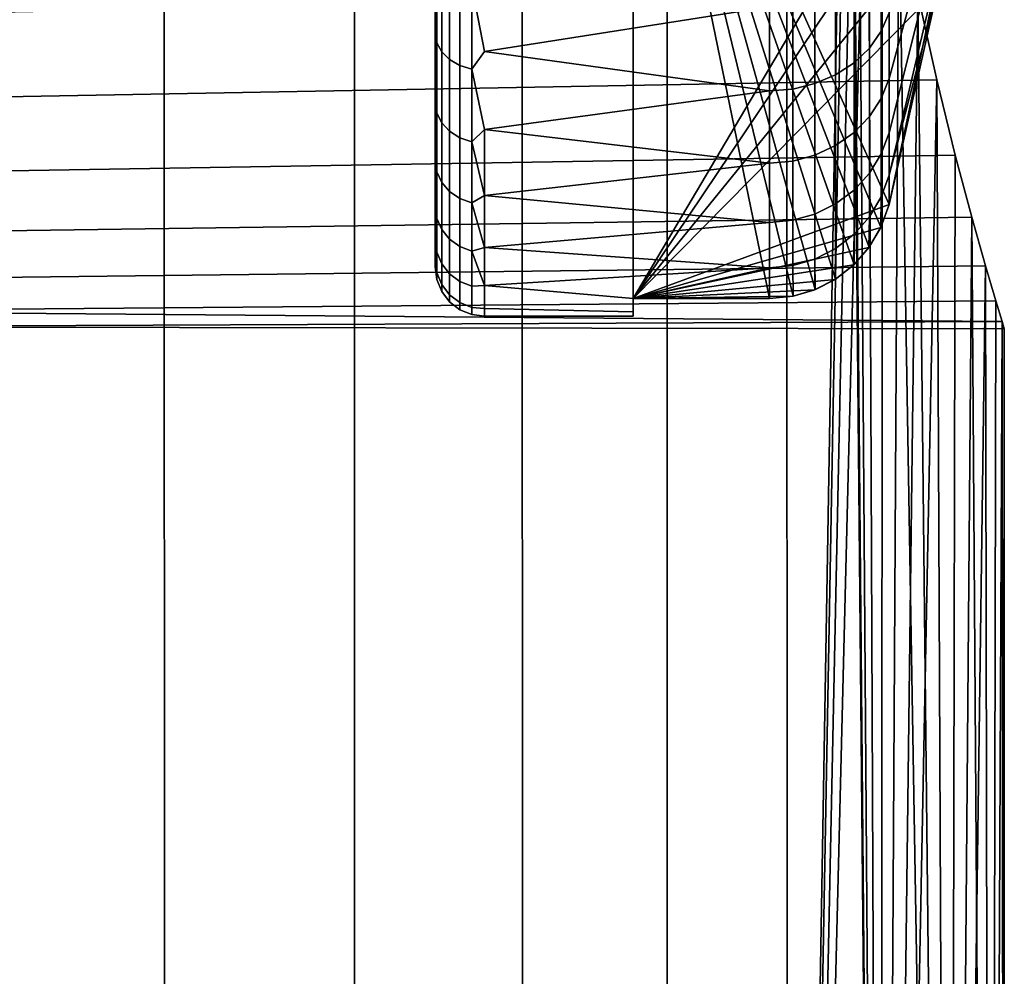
# Model space of a CAD drawing. Header units: metres. Extents: x -109 to 109, y -100 to 76.
# Tile 297 of 337: x 85.52 to 89.5, y 27.38 to 31.25. Entities that reach past the tile are written whole.
import ezdxf

# ---------------------------------------------------------------- set-up
doc = ezdxf.new("R2010")
doc.units = ezdxf.units.M
doc.layers.add('solid_21062310', color=7, linetype='CONTINUOUS')

msp = doc.modelspace()

# ---------------------------------------------------------------- linework, layer by layer
at = {"layer": 'solid_21062310'}
for points in [[(85.259041, 38.799999, -9.605888), (86.105888, 38.799999, -8.759043), (86.107101, 19.5, -8.758056), (85.258034, 19.5, -9.607125)], [(86.105888, 38.799999, 8.759043), (85.259041, 38.799999, 9.605888), (85.258034, 19.5, 9.607125), (86.107101, 19.5, 8.758056)], [(86.105888, 38.799999, -8.759043), (86.874825, 38.799999, -7.832941), (86.874214, 19.5, -7.834266), (86.107101, 19.5, -8.758056)], [(86.874825, 38.799999, 7.832941), (86.105888, 38.799999, 8.759043), (86.107101, 19.5, 8.758056), (86.874214, 19.5, 7.834267)], [(86.874825, 38.799999, -7.832941), (87.55188, 38.799999, -6.844851), (87.552811, 19.5, -6.843635), (86.874214, 19.5, -7.834266)], [(87.55188, 38.799999, 6.844851), (86.874825, 38.799999, 7.832941), (86.874214, 19.5, 7.834267), (87.552811, 19.5, 6.843635)], [(87.55188, 38.799999, -6.844851), (88.137276, 38.799999, -5.793441), (88.137115, 19.5, -5.794613), (87.552811, 19.5, -6.843635)], [(88.137276, 38.799999, 5.793441), (87.55188, 38.799999, 6.844851), (87.552811, 19.5, 6.843635), (88.137115, 19.5, 5.794613)], [(88.137276, 38.799999, -5.793441), (88.621597, 38.799999, -4.697328), (88.622131, 19.5, -4.696152), (88.137115, 19.5, -5.794613)], [(88.621597, 38.799999, 4.697328), (88.137276, 38.799999, 5.793441), (88.137115, 19.5, 5.794613), (88.622131, 19.5, 4.696152)], [(88.621597, 38.799999, -4.697328), (88.869316, 34, -4), (88.622131, 19.5, -4.696152)], [(88.869316, 34, 4), (88.621597, 38.799999, 4.697328), (88.622131, 19.5, 4.696152), (89.003731, 19.5, 3.557627)], [(88.878441, 33.523758, -3.971677), (88.622131, 19.5, -4.696152), (88.869316, 34, -4)], [(88.869316, 34, 4), (89.003731, 19.5, 3.557627), (88.878441, 33.523754, 3.971677)], [(88.90506, 33.058517, -3.887726), (88.622131, 19.5, -4.696152), (88.878441, 33.523758, -3.971677)], [(88.878441, 33.523754, 3.971677), (89.003731, 19.5, 3.557627), (88.90506, 33.058514, 3.887725)], [(88.948341, 32.601048, -3.746844), (88.622131, 19.5, -4.696152), (88.90506, 33.058517, -3.887726)], [(88.90506, 33.058514, 3.887725), (89.003731, 19.5, 3.557627), (88.948341, 32.601044, 3.746843)], [(88, 32.799038, -0.75), (88, 30.121857, -0.75), (89.39769, 32.482906, -0.75), (89.428215, 32.799038, -0.75)], [(88, 32.799038, 0.75), (89.23053, 31.370674, 0.75), (89.035118, 30.501715, 0.75)], [(89.001297, 30.410254, 0.75), (88, 32.799038, 0.75), (89.035118, 30.501715, 0.75)], [(88, 32.75, -0.721688), (88, 30.121857, 0.75), (88, 30.121857, -0.75), (88, 32.799038, -0.75)], [(88, 32.799038, 0.75), (88.551727, 30.121857, 0.75), (88, 30.121857, 0.75)], [(88.647392, 30.131636, 0.75), (88.551727, 30.121857, 0.75), (88, 32.799038, 0.75)], [(88, 32.799038, 0.75), (88, 30.121857, 0.75), (88, 32.75, 0.721688)], [(88.954247, 30.329445, 0.75), (88, 32.799038, 0.75), (89.001297, 30.410254, 0.75)], [(88.893059, 30.259367, 0.75), (88, 32.799038, 0.75), (88.954247, 30.329445, 0.75)], [(88.817871, 30.200386, 0.75), (88, 32.799038, 0.75), (88.893059, 30.259367, 0.75)], [(88.735771, 30.157618, 0.75), (88, 32.799038, 0.75), (88.817871, 30.200386, 0.75)], [(88.647392, 30.131636, 0.75), (88, 32.799038, 0.75), (88.735771, 30.157618, 0.75)], [(88, 32.75, -0.721688), (88, 32.75, 0.721688), (88, 30.121857, 0.75)], [(87.199997, 32.413467, -2.24577), (87.199997, 32.735561, -2.44191), (87.199997, 31.266483, -2.567067), (87.199997, 30.965622, -2.202769)], [(89.005852, 32.157139, -3.550171), (89.003731, 19.5, -3.557627), (88.622131, 19.5, -4.696152), (88.948341, 32.601048, -3.746844)], [(88.948341, 32.601044, 3.746843), (89.003731, 19.5, 3.557627), (89.005852, 32.157135, 3.550169)], [(88, 30.121857, -0.75), (89.355408, 32.13908, -0.75), (89.39769, 32.482906, -0.75)], [(87.199997, 32.123417, 2.010089), (87.199997, 30.965614, 2.20276), (87.199997, 31.266476, 2.567059), (87.199997, 32.413471, 2.245773)], [(87.199997, 32.123413, -2.010085), (87.199997, 32.413467, -2.24577), (87.199997, 30.965622, -2.202769)], [(89.074181, 31.740643, -3.3), (89.003731, 19.5, -3.557627), (89.005852, 32.157139, -3.550171)], [(89.074181, 31.740637, 3.299996), (89.005852, 32.157135, 3.550169), (89.003731, 19.5, 3.557627), (89.278648, 19.5, 2.388749)], [(87.199997, 31.866463, 1.73447), (87.199997, 30.713699, 1.806225), (87.199997, 30.965614, 2.20276), (87.199997, 32.123417, 2.010089)], [(87.199997, 31.866459, -1.734466), (87.199997, 32.123413, -2.010085), (87.199997, 30.965622, -2.202769), (87.199997, 30.713703, -1.806235)], [(88, 30.121857, -0.75), (89.291519, 31.713303, -0.75), (89.355408, 32.13908, -0.75)], [(89.288818, 31.948282, -1.288034), (89.035118, 31.01124, -1.966673), (89.035118, 31.276503, -2.320141), (89.288818, 32.115475, -1.522215)], [(89.288818, 31.948282, 1.288034), (89.288818, 32.115475, 1.522215), (89.035118, 31.276503, 2.320141), (89.035118, 31.01124, 1.966673)], [(89.288818, 31.810036, -1.035682), (89.035118, 30.791576, -1.583198), (89.035118, 31.01124, -1.966673), (89.288818, 31.948282, -1.288034)], [(89.288818, 31.810036, 1.035682), (89.288818, 31.948282, 1.288034), (89.035118, 31.01124, 1.966673), (89.035118, 30.791576, 1.583198)], [(87.199997, 31.866463, 1.73447), (87.199997, 31.650486, 1.429001), (87.199997, 30.713699, 1.806225)], [(87.199997, 31.650484, -1.428997), (87.199997, 31.866459, -1.734466), (87.199997, 30.713703, -1.806235), (87.199997, 30.513163, -1.37885)], [(89.291519, 31.713303, -0.75), (89.035118, 30.620867, -1.175567), (89.035118, 30.791576, -1.583198), (89.288818, 31.810036, -1.035682)], [(89.291519, 31.713303, 0.75), (89.288818, 31.810036, 1.035682), (89.035118, 30.791576, 1.583198), (89.035118, 30.620867, 1.175567)], [(88, 30.121857, -0.75), (89.23053, 31.370674, -0.75), (89.291519, 31.713303, -0.75)], [(89.149971, 31.350815, -2.996374), (89.003731, 19.5, -3.557627), (89.074181, 31.740643, -3.3)], [(89.291519, 31.713303, -0.75), (89.23053, 31.370674, -0.75), (89.035118, 30.620867, -1.175567)], [(89.291519, 31.713303, 0.75), (89.035118, 30.620867, 1.175567), (89.035118, 30.501715, 0.75)], [(89.23053, 31.370674, 0.75), (89.291519, 31.713303, 0.75), (89.035118, 30.501715, 0.75)], [(89.074181, 31.740637, 3.299996), (89.278648, 19.5, 2.388749), (89.149971, 31.350807, 2.996368)], [(87.199997, 31.477692, 1.09458), (87.199997, 30.513159, 1.378839), (87.199997, 30.713699, 1.806225), (87.199997, 31.650486, 1.429001)], [(87.199997, 31.47769, -1.094576), (87.199997, 31.650484, -1.428997), (87.199997, 30.513163, -1.37885)], [(89.003036, 31.202164, -2.367681), (89.003036, 31.516672, -2.695715), (89.035118, 31.583321, -2.63821), (89.035118, 31.276503, -2.320141)], [(89.003036, 31.202164, 2.367681), (89.035118, 31.276503, 2.320141), (89.035118, 31.583321, 2.63821), (89.003036, 31.516672, 2.695715)], [(88.954956, 31.133928, 2.41152), (89.003036, 31.202164, 2.367681), (89.003036, 31.516672, 2.695715), (88.954956, 31.4555, 2.748692)], [(88.954956, 31.133928, -2.41152), (88.954956, 31.4555, -2.748692), (89.003036, 31.516672, -2.695715), (89.003036, 31.202164, -2.367681)], [(87.206818, 31.154339, 2.521036), (87.206818, 31.478964, 2.845661), (87.199997, 31.266476, 2.567059)], [(87.206818, 31.478964, -2.845661), (87.206818, 31.154339, -2.521036), (87.199997, 31.266483, -2.567067)], [(87.199997, 31.35195, 0.741842), (87.199997, 30.36762, 0.931851), (87.199997, 30.513159, 1.378839), (87.199997, 31.477692, 1.09458)], [(87.199997, 31.351948, -0.741837), (87.199997, 31.47769, -1.094576), (87.199997, 30.513163, -1.37885), (87.199997, 30.367622, -0.931861)], [(87.226822, 31.1182, 2.553052), (87.226822, 31.446947, 2.8818), (87.206818, 31.478964, 2.845661), (87.206818, 31.154339, 2.521036)], [(87.226822, 31.446947, -2.8818), (87.226822, 31.1182, -2.553052), (87.206818, 31.154339, -2.521036), (87.206818, 31.478964, -2.845661)], [(87.348442, 31.385149, -2.951557), (87.400002, 31.482178, -3.043529), (88.551727, 31.300028, -2.883166), (87.400002, 31.120577, -2.703963)], [(87.348442, 31.385149, 2.951557), (87.400002, 31.120577, 2.703963), (88.551727, 31.300028, 2.883166), (87.400002, 31.482178, 3.043529)], [(87.258652, 31.087173, 2.580539), (87.258652, 31.41946, 2.912826), (87.226822, 31.446947, 2.8818), (87.226822, 31.1182, 2.553052)], [(87.258652, 31.41946, -2.912826), (87.258652, 31.087173, -2.580539), (87.226822, 31.1182, -2.553052), (87.226822, 31.446947, -2.8818)], [(88.892723, 31.07453, 2.449696), (88.954956, 31.133928, 2.41152), (88.954956, 31.4555, 2.748692), (88.892723, 31.402243, 2.794826)], [(88.892723, 31.07453, -2.449696), (88.892723, 31.402243, -2.794826), (88.954956, 31.4555, -2.748692), (88.954956, 31.133928, -2.41152)], [(87.300133, 31.063379, 2.601618), (87.300133, 31.398382, 2.93662), (87.258652, 31.41946, 2.912826), (87.258652, 31.087173, 2.580539)], [(87.300133, 31.398382, -2.93662), (87.300133, 31.063379, -2.601618), (87.258652, 31.087173, -2.580539), (87.258652, 31.41946, -2.912826)], [(87.348442, 31.048443, 2.614851), (87.348442, 31.385149, 2.951557), (87.300133, 31.398382, 2.93662), (87.300133, 31.063379, 2.601618)], [(87.348442, 31.385149, -2.951557), (87.348442, 31.048443, -2.614851), (87.300133, 31.063379, -2.601618), (87.300133, 31.398382, -2.93662)], [(88.818512, 31.025978, 2.4808), (88.892723, 31.07453, 2.449696), (88.892723, 31.402243, 2.794826), (88.818512, 31.358707, 2.832445)], [(88.818512, 31.025978, -2.4808), (88.818512, 31.358707, -2.832445), (88.892723, 31.402243, -2.794826), (88.892723, 31.07453, -2.449696)], [(89.149971, 31.350815, -2.996374), (84.5, 31.261164, -2.91516), (84.5, 30.918728, -2.550057), (89.226845, 31.004959, -2.650934)], [(89.149971, 31.350807, 2.996368), (89.226845, 31.004953, 2.650928), (84.5, 30.918728, 2.550057), (84.5, 31.261164, 2.91516)], [(87.199997, 31.276522, 0.37802), (87.199997, 30.280361, 0.473377), (87.199997, 30.36762, 0.931851), (87.199997, 31.35195, 0.741842)], [(87.199997, 31.27652, -0.378018), (87.199997, 31.351948, -0.741837), (87.199997, 30.367622, -0.931861), (87.199997, 30.280361, -0.473383)], [(87.348442, 31.385149, -2.951557), (87.400002, 31.120577, -2.703963), (87.348442, 31.048443, -2.614851)], [(87.348442, 31.048443, 2.614851), (87.400002, 31.120577, 2.703963), (87.348442, 31.385149, 2.951557)], [(88, 30.121857, -0.75), (89.035118, 30.501715, -0.75), (89.23053, 31.370674, -0.75)], [(88.734932, 30.990053, 2.503839), (88.818512, 31.025978, 2.4808), (88.818512, 31.358707, 2.832445), (88.734932, 31.326492, 2.860306)], [(88.734932, 30.990053, -2.503839), (88.734932, 31.326492, -2.860306), (88.818512, 31.358707, -2.832445), (88.818512, 31.025978, -2.4808)], [(89.226845, 31.004959, -2.650934), (89.003731, 19.5, -3.557627), (89.149971, 31.350815, -2.996374)], [(89.23053, 31.370674, -0.75), (89.035118, 30.501715, -0.75), (89.035118, 30.620867, -1.175567)], [(89.149971, 31.350807, 2.996368), (89.278648, 19.5, 2.388749), (89.226845, 31.004953, 2.650928)], [(88.64492, 30.967993, 2.517993), (88.734932, 30.990053, 2.503839), (88.734932, 31.326492, 2.860306), (88.64492, 31.306709, 2.87742)], [(88.64492, 30.967993, -2.517993), (88.64492, 31.306709, -2.87742), (88.734932, 31.326492, -2.860306), (88.734932, 30.990053, -2.503839)], [(87.199997, 31.276522, 0.37802), (87.199997, 31.25), (87.199997, 30.25), (87.199997, 30.280361, 0.473377)], [(87.199997, 31.25), (87.199997, 31.27652, -0.378018), (87.199997, 30.280361, -0.473383), (87.199997, 30.25)], [(88.551727, 31.300028, -2.883166), (88.551727, 30.960543, -2.522736), (87.400002, 31.120577, -2.703963)], [(88.551727, 30.960543, 2.522736), (88.551727, 31.300028, 2.883166), (87.400002, 31.120577, 2.703963)], [(88.64492, 31.306709, -2.87742), (88.64492, 30.967993, -2.517993), (88.551727, 30.960543, -2.522736), (88.551727, 31.300028, -2.883166)], [(88.64492, 31.306709, 2.87742), (88.551727, 31.300028, 2.883166), (88.551727, 30.960543, 2.522736), (88.64492, 30.967993, 2.517993)], [(89.003036, 30.930668, -2.003247), (89.003036, 31.202164, -2.367681), (89.035118, 31.276503, -2.320141), (89.035118, 31.01124, -1.966673)], [(89.003036, 30.930668, 2.003247), (89.035118, 31.01124, 1.966673), (89.035118, 31.276503, 2.320141), (89.003036, 31.202164, 2.367681)], [(87.206818, 31.154339, -2.521036), (87.199997, 30.965622, -2.202769), (87.199997, 31.266483, -2.567067)], [(87.206818, 31.154339, 2.521036), (87.199997, 31.266476, 2.567059), (87.199997, 30.965614, 2.20276)], [(88.954956, 30.856707, 2.037033), (89.003036, 30.930668, 2.003247), (89.003036, 31.202164, 2.367681), (88.954956, 31.133928, 2.41152)], [(88.954956, 30.856707, -2.037033), (88.954956, 31.133928, -2.41152), (89.003036, 31.202164, -2.367681), (89.003036, 30.930668, -2.003247)], [(87.206818, 30.87121, 2.159648), (87.206818, 31.154339, 2.521036), (87.199997, 30.965614, 2.20276)], [(87.206818, 31.154339, -2.521036), (87.206818, 30.87121, -2.159648), (87.199997, 30.965622, -2.202769)], [(87.226822, 30.831474, 2.187075), (87.226822, 31.1182, 2.553052), (87.206818, 31.154339, 2.521036), (87.206818, 30.87121, 2.159648)], [(87.226822, 31.1182, -2.553052), (87.226822, 30.831474, -2.187075), (87.206818, 30.87121, -2.159648), (87.206818, 31.154339, -2.521036)], [(87.258652, 30.797361, 2.210621), (87.258652, 31.087173, 2.580539), (87.226822, 31.1182, 2.553052), (87.226822, 30.831474, 2.187075)], [(87.258652, 31.087173, -2.580539), (87.258652, 30.797361, -2.210621), (87.226822, 30.831474, -2.187075), (87.226822, 31.1182, -2.553052)], [(87.348442, 31.048443, -2.614851), (87.400002, 31.120577, -2.703963), (88.551727, 30.960543, -2.522736), (87.400002, 30.804384, -2.321755)], [(87.348442, 31.048443, 2.614851), (87.400002, 30.804384, 2.321755), (88.551727, 30.960543, 2.522736), (87.400002, 31.120577, 2.703963)], [(88.892723, 30.792328, 2.066455), (88.954956, 30.856707, 2.037033), (88.954956, 31.133928, 2.41152), (88.892723, 31.07453, 2.449696)], [(88.892723, 30.792328, -2.066455), (88.892723, 31.07453, -2.449696), (88.954956, 31.133928, -2.41152), (88.954956, 30.856707, -2.037033)], [(87.300133, 30.7712, 2.228679), (87.300133, 31.063379, 2.601618), (87.258652, 31.087173, 2.580539), (87.258652, 30.797361, 2.210621)], [(87.300133, 31.063379, -2.601618), (87.300133, 30.7712, -2.228679), (87.258652, 30.797361, -2.210621), (87.258652, 31.087173, -2.580539)], [(88.818512, 30.739719, 2.090392), (88.892723, 30.792328, 2.066455), (88.892723, 31.07453, 2.449696), (88.818512, 31.025978, 2.4808)], [(88.818512, 30.739719, -2.090392), (88.818512, 31.025978, -2.4808), (88.892723, 31.07453, -2.449696), (88.892723, 30.792328, -2.066455)], [(87.348442, 30.754778, 2.240015), (87.348442, 31.048443, 2.614851), (87.300133, 31.063379, 2.601618), (87.300133, 30.7712, 2.228679)], [(87.348442, 31.048443, -2.614851), (87.348442, 30.754778, -2.240015), (87.300133, 30.7712, -2.228679), (87.300133, 31.063379, -2.601618)], [(87.348442, 31.048443, -2.614851), (87.400002, 30.804384, -2.321755), (87.348442, 30.754778, -2.240015)], [(87.348442, 30.754778, 2.240015), (87.400002, 30.804384, 2.321755), (87.348442, 31.048443, 2.614851)], [(89.226845, 31.004959, -2.650934), (84.5, 30.918728, -2.550057), (84.5, 30.622208, -2.142314), (89.301773, 30.701538, -2.261564)], [(89.226845, 31.004953, 2.650928), (89.301773, 30.701536, 2.261559), (84.5, 30.622208, 2.142314), (84.5, 30.918728, 2.550057)], [(88.734932, 30.70079, 2.108129), (88.818512, 30.739719, 2.090392), (88.818512, 31.025978, 2.4808), (88.734932, 30.990053, 2.503839)], [(88.734932, 30.70079, -2.108129), (88.734932, 30.990053, -2.503839), (88.818512, 31.025978, -2.4808), (88.818512, 30.739719, -2.090392)], [(89.003036, 30.706358, -1.608017), (89.003036, 30.930668, -2.003247), (89.035118, 31.01124, -1.966673), (89.035118, 30.791576, -1.583198)], [(89.003036, 30.706358, 1.608017), (89.035118, 30.791576, 1.583198), (89.035118, 31.01124, 1.966673), (89.003036, 30.930668, 2.003247)], [(89.301773, 30.701538, -2.261564), (89.278648, 19.5, -2.388749), (89.003731, 19.5, -3.557627), (89.226845, 31.004959, -2.650934)], [(89.226845, 31.004953, 2.650928), (89.278648, 19.5, 2.388749), (89.301773, 30.701536, 2.261559)], [(87.206818, 30.87121, -2.159648), (87.199997, 30.713703, -1.806235), (87.199997, 30.965622, -2.202769)], [(87.206818, 30.87121, 2.159648), (87.199997, 30.965614, 2.20276), (87.199997, 30.713699, 1.806225)], [(88.551727, 30.960543, -2.522736), (88.551727, 30.668818, -2.122668), (87.400002, 30.804384, -2.321755)], [(88.551727, 30.960543, 2.522736), (87.400002, 30.804384, 2.321755), (87.400002, 30.538591, 1.902931), (88.551727, 30.668818, 2.122668)], [(88.64492, 30.967993, -2.517993), (88.64492, 30.676886, -2.119026), (88.551727, 30.668818, -2.122668), (88.551727, 30.960543, -2.522736)], [(88.64492, 30.967993, 2.517993), (88.551727, 30.960543, 2.522736), (88.551727, 30.668818, 2.122668), (88.64492, 30.676886, 2.119026)], [(88.64492, 30.676886, 2.119026), (88.734932, 30.70079, 2.108129), (88.734932, 30.990053, 2.503839), (88.64492, 30.967993, 2.517993)], [(88.64492, 30.676886, -2.119026), (88.64492, 30.967993, -2.517993), (88.734932, 30.990053, -2.503839), (88.734932, 30.70079, -2.108129)], [(88.954956, 30.628124, 1.631026), (89.003036, 30.706358, 1.608017), (89.003036, 30.930668, 2.003247), (88.954956, 30.856707, 2.037033)], [(88.954956, 30.628124, -1.631026), (88.954956, 30.856707, -2.037033), (89.003036, 30.930668, -2.003247), (89.003036, 30.706358, -1.608017)], [(87.206818, 30.633705, 1.766768), (87.206818, 30.87121, 2.159648), (87.199997, 30.713699, 1.806225)], [(87.206818, 30.87121, -2.159648), (87.206818, 30.633705, -1.766768), (87.199997, 30.713703, -1.806235)], [(87.226822, 30.590954, 1.789205), (87.226822, 30.831474, 2.187075), (87.206818, 30.87121, 2.159648), (87.206818, 30.633705, 1.766768)], [(87.226822, 30.831474, -2.187075), (87.226822, 30.590954, -1.789205), (87.206818, 30.633705, -1.766768), (87.206818, 30.87121, -2.159648)], [(88.892723, 30.560032, 1.651064), (88.954956, 30.628124, 1.631026), (88.954956, 30.856707, 2.037033), (88.892723, 30.792328, 2.066455)], [(88.892723, 30.560032, -1.651064), (88.892723, 30.792328, -2.066455), (88.954956, 30.856707, -2.037033), (88.954956, 30.628124, -1.631026)], [(87.258652, 30.554253, 1.808468), (87.258652, 30.797361, 2.210621), (87.226822, 30.831474, 2.187075), (87.226822, 30.590954, 1.789205)], [(87.258652, 30.797361, -2.210621), (87.258652, 30.554253, -1.808468), (87.226822, 30.590954, -1.789205), (87.226822, 30.831474, -2.187075)], [(87.300133, 30.526104, 1.823241), (87.300133, 30.7712, 2.228679), (87.258652, 30.797361, 2.210621), (87.258652, 30.554253, 1.808468)], [(87.300133, 30.7712, -2.228679), (87.300133, 30.526104, -1.823241), (87.258652, 30.554253, -1.808468), (87.258652, 30.797361, -2.210621)], [(87.348442, 30.754778, -2.240015), (87.400002, 30.804384, -2.321755), (87.400002, 30.538591, -1.902931)], [(87.348442, 30.754778, 2.240015), (87.400002, 30.538591, 1.902931), (87.400002, 30.804384, 2.321755)], [(88.551727, 30.429432, -1.689245), (87.400002, 30.538591, -1.902931), (87.400002, 30.804384, -2.321755), (88.551727, 30.668818, -2.122668)], [(87.348442, 30.508434, 1.832515), (87.348442, 30.754778, 2.240015), (87.300133, 30.7712, 2.228679), (87.300133, 30.526104, 1.823241)], [(87.348442, 30.754778, -2.240015), (87.348442, 30.508434, -1.832515), (87.300133, 30.526104, -1.823241), (87.300133, 30.7712, -2.228679)], [(87.348442, 30.754778, -2.240015), (87.400002, 30.538591, -1.902931), (87.348442, 30.508434, -1.832515)], [(87.348442, 30.508434, 1.832515), (87.400002, 30.538591, 1.902931), (87.348442, 30.754778, 2.240015)], [(88.818512, 30.5044, 1.667322), (88.892723, 30.560032, 1.651064), (88.892723, 30.792328, 2.066455), (88.818512, 30.739719, 2.090392)], [(88.818512, 30.5044, -1.667322), (88.818512, 30.739719, -2.090392), (88.892723, 30.792328, -2.066455), (88.892723, 30.560032, -1.651064)], [(89.003036, 30.532682, -1.188067), (89.003036, 30.706358, -1.608017), (89.035118, 30.791576, -1.583198), (89.035118, 30.620867, -1.175567)], [(89.003036, 30.532682, 1.188067), (89.035118, 30.620867, 1.175567), (89.035118, 30.791576, 1.583198), (89.003036, 30.706358, 1.608017)], [(87.206818, 30.633705, -1.766768), (87.199997, 30.513163, -1.37885), (87.199997, 30.713703, -1.806235)], [(87.206818, 30.633705, 1.766768), (87.199997, 30.713699, 1.806225), (87.199997, 30.513159, 1.378839)], [(88.734932, 30.463238, 1.679377), (88.818512, 30.5044, 1.667322), (88.818512, 30.739719, 2.090392), (88.734932, 30.70079, 2.108129)], [(88.734932, 30.463238, -1.679377), (88.734932, 30.70079, -2.108129), (88.818512, 30.739719, -2.090392), (88.818512, 30.5044, -1.667322)], [(89.301773, 30.701538, -2.261564), (84.5, 30.622208, -2.142314), (84.5, 30.381393, -1.703828), (89.368362, 30.450979, -1.845306)], [(89.301773, 30.701536, 2.261559), (89.36837, 30.450979, 1.845303), (84.5, 30.381393, 1.703828), (84.5, 30.622208, 2.142314)], [(88.64492, 30.676886, -2.119026), (88.64492, 30.437962, -1.686785), (88.551727, 30.429432, -1.689245), (88.551727, 30.668818, -2.122668)], [(88.64492, 30.676886, 2.119026), (88.551727, 30.668818, 2.122668), (88.551727, 30.429432, 1.689245), (88.64492, 30.437962, 1.686785)], [(88.64492, 30.437962, 1.686785), (88.734932, 30.463238, 1.679377), (88.734932, 30.70079, 2.108129), (88.64492, 30.676886, 2.119026)], [(88.64492, 30.437962, -1.686785), (88.64492, 30.676886, -2.119026), (88.734932, 30.70079, -2.108129), (88.734932, 30.463238, -1.679377)], [(88.954956, 30.451715, 1.199781), (89.003036, 30.532682, 1.188067), (89.003036, 30.706358, 1.608017), (88.954956, 30.628124, 1.631026)], [(88.954956, 30.451715, -1.199781), (88.954956, 30.628124, -1.631026), (89.003036, 30.706358, -1.608017), (89.003036, 30.532682, -1.188067)], [(89.368362, 30.450979, -1.845306), (89.278648, 19.5, -2.388749), (89.301773, 30.701538, -2.261564)], [(89.36837, 30.450979, 1.845303), (89.301773, 30.701536, 2.261559), (89.278648, 19.5, 2.388749), (89.444542, 19.5, 1.199491)], [(87.206818, 30.44529, 1.348124), (87.206818, 30.633705, 1.766768), (87.199997, 30.513159, 1.378839)], [(87.206818, 30.633705, -1.766768), (87.206818, 30.44529, -1.348124), (87.199997, 30.513163, -1.37885)], [(87.226822, 30.400145, 1.365245), (87.226822, 30.590954, 1.789205), (87.206818, 30.633705, 1.766768), (87.206818, 30.44529, 1.348124)], [(87.226822, 30.590954, -1.789205), (87.226822, 30.400145, -1.365245), (87.206818, 30.44529, -1.348124), (87.206818, 30.633705, -1.766768)], [(88.551727, 30.668818, 2.122668), (87.400002, 30.538591, 1.902931), (87.400002, 30.327385, 1.454095), (88.551727, 30.429432, 1.689245)], [(88.892723, 30.381254, 1.209986), (88.954956, 30.451715, 1.199781), (88.954956, 30.628124, 1.631026), (88.892723, 30.560032, 1.651064)], [(88.892723, 30.381254, -1.209986), (88.892723, 30.560032, -1.651064), (88.954956, 30.628124, -1.631026), (88.954956, 30.451715, -1.199781)], [(89.000641, 30.408861, -0.75), (89.003036, 30.532682, -1.188067), (89.035118, 30.620867, -1.175567), (89.035118, 30.501715, -0.75)], [(89.001297, 30.410254, 0.75), (89.035118, 30.501715, 0.75), (89.035118, 30.620867, 1.175567), (89.003036, 30.532682, 1.188067)], [(87.258652, 30.361389, 1.379943), (87.258652, 30.554253, 1.808468), (87.226822, 30.590954, 1.789205), (87.226822, 30.400145, 1.365245)], [(87.258652, 30.554253, -1.808468), (87.258652, 30.361389, -1.379943), (87.226822, 30.400145, -1.365245), (87.226822, 30.590954, -1.789205)], [(87.300133, 30.331667, 1.391216), (87.300133, 30.526104, 1.823241), (87.258652, 30.554253, 1.808468), (87.258652, 30.361389, 1.379943)], [(87.300133, 30.526104, -1.823241), (87.300133, 30.331667, -1.391216), (87.258652, 30.361389, -1.379943), (87.258652, 30.554253, -1.808468)], [(88.818512, 30.323702, 1.218199), (88.892723, 30.381254, 1.209986), (88.892723, 30.560032, 1.651064), (88.818512, 30.5044, 1.667322)], [(88.818512, 30.323702, -1.218199), (88.818512, 30.5044, -1.667322), (88.892723, 30.560032, -1.651064), (88.892723, 30.381254, -1.209986)], [(87.348442, 30.313007, 1.398292), (87.348442, 30.508434, 1.832515), (87.300133, 30.526104, 1.823241), (87.300133, 30.331667, 1.391216)], [(87.348442, 30.508434, -1.832515), (87.348442, 30.313007, -1.398292), (87.300133, 30.331667, -1.391216), (87.300133, 30.526104, -1.823241)], [(87.348442, 30.508434, -1.832515), (87.400002, 30.538591, -1.902931), (87.400002, 30.327385, -1.454095)], [(87.348442, 30.508434, 1.832515), (87.400002, 30.327385, 1.454095), (87.400002, 30.538591, 1.902931)], [(88.551727, 30.246153, -1.22928), (87.400002, 30.327385, -1.454095), (87.400002, 30.538591, -1.902931), (88.551727, 30.429432, -1.689245)], [(88.953056, 30.327784, -0.75), (88.954956, 30.451715, -1.199781), (89.003036, 30.532682, -1.188067), (89.000641, 30.408861, -0.75)], [(88.954247, 30.329445, 0.75), (89.001297, 30.410254, 0.75), (89.003036, 30.532682, 1.188067), (88.954956, 30.451715, 1.199781)], [(87.206818, 30.44529, -1.348124), (87.199997, 30.367622, -0.931861), (87.199997, 30.513163, -1.37885)], [(87.206818, 30.44529, 1.348124), (87.199997, 30.513159, 1.378839), (87.199997, 30.36762, 0.931851)], [(87.348442, 30.508434, -1.832515), (87.400002, 30.327385, -1.454095), (87.348442, 30.313007, -1.398292)], [(87.348442, 30.313007, 1.398292), (87.400002, 30.327385, 1.454095), (87.348442, 30.508434, 1.832515)], [(89.000641, 30.408861, -0.75), (89.035118, 30.501715, -0.75), (88, 30.121857, -0.75)], [(88.734932, 30.281118, 1.224303), (88.818512, 30.323702, 1.218199), (88.818512, 30.5044, 1.667322), (88.734932, 30.463238, 1.679377)], [(88.734932, 30.281118, -1.224303), (88.734932, 30.463238, -1.679377), (88.818512, 30.5044, -1.667322), (88.818512, 30.323702, -1.218199)], [(89.36837, 30.450979, 1.845303), (89.42421, 30.254097, 1.401706), (84.5, 30.195589, 1.234917), (84.5, 30.381393, 1.703828)], [(89.368362, 30.450979, -1.845306), (84.5, 30.381393, -1.703828), (84.5, 30.195589, -1.234917), (89.42421, 30.254099, -1.401708)], [(87.206818, 30.308708, 0.909822), (87.206818, 30.44529, 1.348124), (87.199997, 30.36762, 0.931851)], [(87.206818, 30.44529, -1.348124), (87.206818, 30.308708, -0.909822), (87.199997, 30.367622, -0.931861)], [(87.226822, 30.261829, 0.921376), (87.226822, 30.400145, 1.365245), (87.206818, 30.44529, 1.348124), (87.206818, 30.308708, 0.909822)], [(87.226822, 30.400145, -1.365245), (87.226822, 30.261829, -0.921376), (87.206818, 30.308708, -0.909822), (87.206818, 30.44529, -1.348124)], [(88.64492, 30.437962, -1.686785), (88.64492, 30.254972, -1.228057), (88.551727, 30.246153, -1.22928), (88.551727, 30.429432, -1.689245)], [(88.64492, 30.437962, 1.686785), (88.551727, 30.429432, 1.689245), (88.551727, 30.246153, 1.22928), (88.64492, 30.254972, 1.228057)], [(88.64492, 30.254972, 1.228057), (88.734932, 30.281118, 1.224303), (88.734932, 30.463238, 1.679377), (88.64492, 30.437962, 1.686785)], [(88.64492, 30.254972, -1.228057), (88.64492, 30.437962, -1.686785), (88.734932, 30.463238, -1.679377), (88.734932, 30.281118, -1.224303)], [(88.891411, 30.257816, -0.75), (88.892723, 30.381254, -1.209986), (88.954956, 30.451715, -1.199781), (88.953056, 30.327784, -0.75)], [(88.893059, 30.259367, 0.75), (88.954247, 30.329445, 0.75), (88.954956, 30.451715, 1.199781), (88.892723, 30.381254, 1.209986)], [(89.42421, 30.254099, -1.401708), (89.278648, 19.5, -2.388749), (89.368362, 30.450979, -1.845306)], [(89.36837, 30.450979, 1.845303), (89.444542, 19.5, 1.199491), (89.42421, 30.254097, 1.401706)], [(87.258652, 30.221584, 0.931296), (87.258652, 30.361389, 1.379943), (87.226822, 30.400145, 1.365245), (87.226822, 30.261829, 0.921376)], [(87.258652, 30.361389, -1.379943), (87.258652, 30.221584, -0.931296), (87.226822, 30.261829, -0.921376), (87.226822, 30.400145, -1.365245)], [(88.551727, 30.429432, 1.689245), (87.400002, 30.327385, 1.454095), (87.400002, 30.174097, 0.982327), (88.551727, 30.246153, 1.22928)], [(89.000641, 30.408861, -0.75), (88, 30.121857, -0.75), (88.953056, 30.327784, -0.75)], [(87.206818, 30.225956, -0.458252), (87.199997, 30.280361, -0.473383), (87.199997, 30.367622, -0.931861), (87.206818, 30.308708, -0.909822)], [(87.206818, 30.225956, 0.458252), (87.206818, 30.308708, 0.909822), (87.199997, 30.36762, 0.931851), (87.199997, 30.280361, 0.473377)], [(87.300133, 30.19072, 0.938903), (87.300133, 30.331667, 1.391216), (87.258652, 30.361389, 1.379943), (87.258652, 30.221584, 0.931296)], [(87.300133, 30.331667, -1.391216), (87.300133, 30.19072, -0.938903), (87.258652, 30.221584, -0.931296), (87.258652, 30.361389, -1.379943)], [(88.81617, 30.199291, -0.75), (88.818512, 30.323702, -1.218199), (88.892723, 30.381254, -1.209986), (88.891411, 30.257816, -0.75)], [(88.817871, 30.200386, 0.75), (88.893059, 30.259367, 0.75), (88.892723, 30.381254, 1.209986), (88.818512, 30.323702, 1.218199)], [(87.348442, 30.171345, 0.943679), (87.348442, 30.313007, 1.398292), (87.300133, 30.331667, 1.391216), (87.300133, 30.19072, 0.938903)], [(87.348442, 30.313007, -1.398292), (87.348442, 30.171345, -0.943679), (87.300133, 30.19072, -0.938903), (87.300133, 30.331667, -1.391216)], [(87.348442, 30.313007, -1.398292), (87.400002, 30.327385, -1.454095), (88.551727, 30.246153, -1.22928), (87.400002, 30.174097, -0.982327)], [(87.348442, 30.313007, 1.398292), (87.400002, 30.174097, 0.982327), (87.400002, 30.327385, 1.454095)], [(88.953056, 30.327784, -0.75), (88, 30.121857, -0.75), (88.891411, 30.257816, -0.75)], [(88.734398, 30.157066, -0.75), (88.734932, 30.281118, -1.224303), (88.818512, 30.323702, -1.218199), (88.81617, 30.199291, -0.75)], [(88.735771, 30.157618, 0.75), (88.817871, 30.200386, 0.75), (88.818512, 30.323702, 1.218199), (88.734932, 30.281118, 1.224303)], [(87.206818, 30.198236), (87.206818, 30.225956, 0.458252), (87.199997, 30.280361, 0.473377), (87.199997, 30.25)], [(87.206818, 30.225956, -0.458252), (87.206818, 30.198236), (87.199997, 30.25), (87.199997, 30.280361, -0.473383)], [(87.226822, 30.178026, 0.464072), (87.226822, 30.261829, 0.921376), (87.206818, 30.308708, 0.909822), (87.206818, 30.225956, 0.458252)], [(87.226822, 30.261829, -0.921376), (87.226822, 30.178026, -0.464072), (87.206818, 30.225956, -0.458252), (87.206818, 30.308708, -0.909822)], [(87.348442, 30.313007, -1.398292), (87.400002, 30.174097, -0.982327), (87.348442, 30.171345, -0.943679)], [(87.348442, 30.171345, 0.943679), (87.400002, 30.174097, 0.982327), (87.348442, 30.313007, 1.398292)], [(88.647392, 30.131636, 0.75), (88.735771, 30.157618, 0.75), (88.734932, 30.281118, 1.224303), (88.64492, 30.254972, 1.228057)], [(88.647392, 30.131636, -0.75), (88.64492, 30.254972, -1.228057), (88.734932, 30.281118, -1.224303), (88.734398, 30.157066, -0.75)], [(89.42421, 30.254099, -1.401708), (84.5, 30.195589, -1.234917), (84.5, 30.071331, -0.750519), (89.465698, 30.112803, -0.943754)], [(89.42421, 30.254097, 1.401706), (89.465698, 30.112803, 0.943753), (84.5, 30.071331, 0.750519), (84.5, 30.195589, 1.234917)], [(87.258652, 30.136877, 0.469068), (87.258652, 30.221584, 0.931296), (87.226822, 30.261829, 0.921376), (87.226822, 30.178026, 0.464072)], [(87.258652, 30.221584, -0.931296), (87.258652, 30.136877, -0.469068), (87.226822, 30.178026, -0.464072), (87.226822, 30.261829, -0.921376)], [(88.551727, 30.246153, -1.22928), (88.551727, 30.121857, -0.75), (88, 30.121857, -0.75), (87.400002, 30.174097, -0.982327)], [(88, 30.121857, 0.75), (88.551727, 30.246153, 1.22928), (87.400002, 30.174097, 0.982327)], [(88.891411, 30.257816, -0.75), (88, 30.121857, -0.75), (88.81617, 30.199291, -0.75)], [(88, 30.121857, 0.75), (88.551727, 30.121857, 0.75), (88.551727, 30.246153, 1.22928)], [(88.64492, 30.254972, -1.228057), (88.647392, 30.131636, -0.75), (88.551727, 30.121857, -0.75), (88.551727, 30.246153, -1.22928)], [(88.64492, 30.254972, 1.228057), (88.551727, 30.246153, 1.22928), (88.551727, 30.121857, 0.75), (88.647392, 30.131636, 0.75)], [(89.465698, 30.112803, -0.943754), (89.444542, 19.5, -1.199491), (89.278648, 19.5, -2.388749), (89.42421, 30.254099, -1.401708)], [(89.42421, 30.254097, 1.401706), (89.444542, 19.5, 1.199491), (89.465698, 30.112803, 0.943753)], [(87.226822, 30.149954), (87.226822, 30.178026, 0.464072), (87.206818, 30.225956, 0.458252), (87.206818, 30.198236)], [(87.226822, 30.178026, -0.464072), (87.226822, 30.149954), (87.206818, 30.198236), (87.206818, 30.225956, -0.458252)], [(87.300133, 30.105322, 0.4729), (87.300133, 30.19072, 0.938903), (87.258652, 30.221584, 0.931296), (87.258652, 30.136877, 0.469068)], [(87.300133, 30.19072, -0.938903), (87.300133, 30.105322, -0.4729), (87.258652, 30.136877, -0.469068), (87.258652, 30.221584, -0.931296)], [(88.81617, 30.199291, -0.75), (88, 30.121857, -0.75), (88.734398, 30.157066, -0.75)], [(87.258652, 30.108505), (87.258652, 30.136877, 0.469068), (87.226822, 30.178026, 0.464072), (87.226822, 30.149954)], [(87.258652, 30.136877, -0.469068), (87.258652, 30.108505), (87.226822, 30.149954), (87.226822, 30.178026, -0.464072)], [(87.348442, 30.085512, 0.475305), (87.348442, 30.171345, 0.943679), (87.300133, 30.19072, 0.938903), (87.300133, 30.105322, 0.4729)], [(87.348442, 30.171345, -0.943679), (87.348442, 30.085512, -0.475305), (87.300133, 30.105322, -0.4729), (87.300133, 30.19072, -0.938903)], [(87.348442, 30.085512, -0.475305), (87.348442, 30.171345, -0.943679), (87.400002, 30.174097, -0.982327), (87.400002, 30.081146, -0.495067)], [(87.348442, 30.085512, 0.475305), (87.400002, 30.081146, 0.495067), (87.400002, 30.174097, 0.982327), (87.348442, 30.171345, 0.943679)], [(88, 30.068007, -0.376718), (87.400002, 30.081146, -0.495067), (87.400002, 30.174097, -0.982327), (88, 30.121857, -0.75)], [(88, 30.068007, 0.376717), (88, 30.121857, 0.75), (87.400002, 30.174097, 0.982327), (87.400002, 30.081146, 0.495067)], [(88.734398, 30.157066, -0.75), (88, 30.121857, -0.75), (88.647392, 30.131636, -0.75)], [(87.300133, 30.076717), (87.300133, 30.105322, 0.4729), (87.258652, 30.136877, 0.469068), (87.258652, 30.108505)], [(87.300133, 30.105322, -0.4729), (87.300133, 30.076717), (87.258652, 30.108505), (87.258652, 30.136877, -0.469068)], [(88.647392, 30.131636, -0.75), (88, 30.121857, -0.75), (88.551727, 30.121857, -0.75)], [(88, 30.068007, 0.376717), (88, 30.068007, -0.376718), (88, 30.121857, -0.75)], [(88, 30.068007, 0.376717), (88, 30.121857, -0.75), (88, 30.121857, 0.75)], [(89.465698, 30.112803, 0.943753), (89.491234, 30.028334, 0.477347), (84.5, 30.071331, 0.750519)], [(89.465698, 30.112803, -0.943754), (84.5, 30.071331, -0.750519), (84.5, 30.008055, -0.250011), (89.491234, 30.028334, -0.477347)], [(87.348442, 30.056761), (87.348442, 30.085512, 0.475305), (87.300133, 30.105322, 0.4729), (87.300133, 30.076717)], [(87.348442, 30.085512, -0.475305), (87.348442, 30.056761), (87.300133, 30.076717), (87.300133, 30.105322, -0.4729)], [(87.348442, 30.056761), (87.348442, 30.085512, -0.475305), (87.400002, 30.081146, -0.495067), (87.400002, 30.049999)], [(87.348442, 30.085512, 0.475305), (87.348442, 30.056761), (87.400002, 30.049999), (87.400002, 30.081146, 0.495067)], [(88, 30.068007, -0.376718), (88, 30.049999, -0.000001), (87.400002, 30.049999), (87.400002, 30.081146, -0.495067)], [(87.400002, 30.081146, 0.495067), (87.400002, 30.049999), (88, 30.049999, -0.000001), (88, 30.068007, 0.376717)], [(89.491234, 30.028334, 0.477347), (89.465698, 30.112803, 0.943753), (89.444542, 19.5, 1.199491), (89.5, 19.5)], [(89.491234, 30.028334, -0.477347), (89.444542, 19.5, -1.199491), (89.465698, 30.112803, -0.943754)], [(89.5, 30), (84.5, 30.008055, 0.250011), (84.5, 30.071331, 0.750519), (89.491234, 30.028334, 0.477347)], [(88, 30.068007, 0.376717), (88, 30.049999, -0.000001), (88, 30.068007, -0.376718)], [(89.491234, 30.028334, -0.477347), (84.5, 30.008055, -0.250011), (84.5, 30.008055, 0.250011), (89.5, 30)], [(89.491234, 30.028334, -0.477347), (89.5, 30), (89.5, 19.5), (89.444542, 19.5, -1.199491)], [(89.491234, 30.028334, 0.477347), (89.5, 19.5), (89.5, 30)]]:
    msp.add_3dface(points, dxfattribs=at)

doc.saveas('drawing.dxf')
